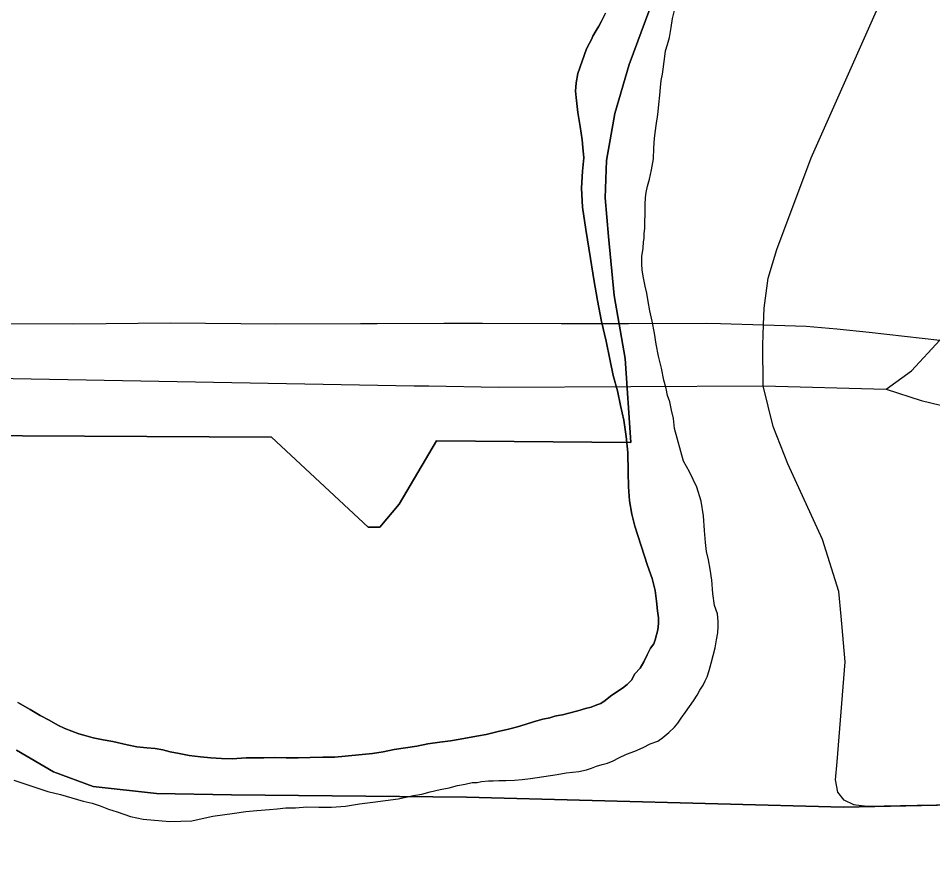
# Model space of a CAD drawing. Extents: x 2010165 to 2382125, y 1060529 to 1407316.
# Drawn here: x 2152111 to 2154721, y 1263972 to 1266407 of the extents above; entities that cross this region are included whole.
import ezdxf

# ---------------------------------------------------------------- set-up
doc = ezdxf.new("R2010")
doc.units = 0
for name, color, linetype in [('GM_X_City_Street', 7, 'Continuous'), ('GM_X_Corporation', 7, 'Continuous'), ('GM_X_Interstate_Route', 7, 'Continuous'), ('GM_X_Major_River', 7, 'Continuous'), ('GM_X_State_Route', 7, 'Continuous')]:
    doc.layers.add(name, color=color, linetype=linetype)

msp = doc.modelspace()

# ---------------------------------------------------------------- linework, layer by layer
at = {"layer": 'GM_X_City_Street'}
for points in [[(2154236.8, 1265358.6), (2154587.3, 1265348.5), (2154660.5, 1265401.6), (2154740.7, 1265488.5), (2154864.9, 1265623)], [(2150440.9, 1265305.8), (2150538.4, 1265363.5), (2150605.4, 1265388.5), (2150689.7, 1265404.9), (2153240.6, 1265358.6), (2153282.3, 1265357.9)], [(2153282.3, 1265357.9), (2153480.9, 1265354.7), (2154236.8, 1265358.6)], [(2154587.3, 1265348.5), (2154687.8, 1265316.9), (2155129.5, 1265209.6), (2155630, 1265082.5), (2155997.5, 1264969.2), (2156182.1, 1264908.1), (2156730.5, 1264735.2), (2157219.1, 1264608.6), (2157313.9, 1264585.2), (2157409.2, 1264565.4), (2157555.1, 1264542.8), (2157648.4, 1264543.9), (2157679.1, 1264542.8)]]:
    msp.add_lwpolyline(points, dxfattribs=at)
at = {"layer": 'GM_X_Corporation'}
for points in [[(2151588.2, 1265219), (2152833.7, 1265211.9), (2153109, 1264954.8), (2153143, 1264955.5), (2153197.8, 1265020.8), (2153304.4, 1265201.3), (2153859.1, 1265196.4), (2153842.5, 1265436.7), (2153811, 1265616.5), (2153795.7, 1265784.6), (2153785.5, 1265894.7), (2153789.5, 1266001), (2153812.9, 1266135.8), (2153854.3, 1266275), (2153913.2, 1266434.5)], [(2153913.2, 1266434.5), (2153854.3, 1266275), (2153812.9, 1266135.8), (2153789.5, 1266001), (2153785.5, 1265894.7), (2153795.7, 1265784.6), (2153811, 1265616.5), (2153842.5, 1265436.7), (2153859.1, 1265196.4), (2153304.4, 1265201.3), (2153197.8, 1265020.8), (2153143, 1264955.5), (2153109, 1264954.8), (2152833.7, 1265211.9), (2151588.2, 1265219)], [(2152106.2, 1264319.2), (2152211.5, 1264257.1), (2152324.4, 1264215.3), (2152505, 1264194.9), (2152719.3, 1264191.2), (2153390.2, 1264184.6), (2154465.9, 1264156.1), (2154778.1, 1264162.6), (2155491.8, 1264173.8), (2155838.8, 1264088), (2155951.1, 1264049.4), (2156139.7, 1263934.7), (2156264, 1264146.1), (2157607.7, 1264129)], [(2157607.7, 1264129), (2156264, 1264146.1), (2156139.7, 1263934.7), (2155951.1, 1264049.4), (2155838.8, 1264088), (2155491.8, 1264173.8), (2154778.1, 1264162.6), (2154465.9, 1264156.1), (2153390.2, 1264184.6), (2152719.3, 1264191.2), (2152505, 1264194.9), (2152324.4, 1264215.3), (2152211.5, 1264257.1), (2152106.2, 1264319.2)]]:
    msp.add_lwpolyline(points, dxfattribs=at)
at = {"layer": 'GM_X_Interstate_Route'}
for points in [[(2150173.1, 1265536.7), (2150439.2, 1265536.4), (2150493.7, 1265536.3), (2150745.1, 1265537.5), (2151118.8, 1265536.9), (2151415.4, 1265536), (2151742, 1265535.2), (2152014.6, 1265536.2), (2152269.1, 1265535.1), (2152545.6, 1265538.2), (2152846.2, 1265535.3), (2153087.5, 1265536.1), (2153134.8, 1265536.3), (2153325.3, 1265537)], [(2153325.3, 1265537), (2153435.4, 1265537.4), (2153659.8, 1265536.2), (2153851.9, 1265536.5)], [(2153851.9, 1265536.5), (2154076, 1265536.9), (2154115.2, 1265535.8)], [(2154115.2, 1265535.8), (2154237.8, 1265532.2), (2154359.2, 1265528.8), (2154447.4, 1265521.1), (2154539.6, 1265511.4), (2154740.7, 1265488.5), (2154744.8, 1265488.1), (2154996.4, 1265443.1), (2155284.3, 1265370.3), (2155994.6, 1265138.3), (2156881.7, 1264866), (2157074.3, 1264824.3)]]:
    msp.add_lwpolyline(points, dxfattribs=at)
at = {"layer": 'GM_X_Major_River'}
for points in [[(2153718.2, 1265922.2), (2153721.3, 1265970.4), (2153724.6, 1266008.6), (2153722.1, 1266038.7), (2153719.7, 1266060.7), (2153714.9, 1266098.7), (2153708.2, 1266138.7), (2153703.5, 1266172.8), (2153701, 1266198.8), (2153702.6, 1266222.9), (2153708.1, 1266249.1), (2153732.9, 1266319.8), (2153740.6, 1266336), (2153746.5, 1266346.2), (2153750.3, 1266356.3), (2153760, 1266372.5), (2153767.8, 1266384.7), (2153775.6, 1266398.9), (2153787.2, 1266421.2)], [(2153787.2, 1266421.2), (2153775.6, 1266398.9), (2153767.8, 1266384.7), (2153760, 1266372.5), (2153750.3, 1266356.3), (2153746.5, 1266346.2), (2153740.6, 1266336), (2153732.9, 1266319.8), (2153708.1, 1266249.1), (2153702.6, 1266222.9), (2153701, 1266198.8), (2153703.5, 1266172.8), (2153708.2, 1266138.7), (2153714.9, 1266098.7), (2153719.7, 1266060.7), (2153722.1, 1266038.7), (2153724.6, 1266008.6), (2153721.3, 1265970.4), (2153718.2, 1265922.2)], [(2153870.4, 1264315.7), (2153894.3, 1264326.2), (2153914.2, 1264336.6), (2153936.1, 1264345), (2153949.9, 1264355.3), (2153967.7, 1264369.7), (2153983.5, 1264384.1), (2153993.3, 1264396.3), (2154003.1, 1264410.5), (2154014.8, 1264426.8), (2154026.6, 1264443.1), (2154038.3, 1264459.4), (2154048, 1264475.6), (2154055.8, 1264489.8), (2154065.6, 1264504.1), (2154071.4, 1264516.2), (2154077.2, 1264528.3), (2154082.9, 1264546.5), (2154088.5, 1264566.7), (2154094.1, 1264588.9), (2154099.7, 1264611.1), (2154103.3, 1264633.2), (2154107, 1264653.3), (2154108.6, 1264671.4), (2154108.4, 1264685.5), (2154106, 1264707.5), (2154097.5, 1264731.4), (2154092.8, 1264765.4), (2154090.1, 1264803.5), (2154085.5, 1264835.5), (2154081, 1264861.6), (2154074.6, 1264885.5), (2154072.1, 1264911.5), (2154069.4, 1264945.6), (2154066.6, 1264987.7), (2154059.8, 1265029.7), (2154047.1, 1265069.6), (2154026.2, 1265113.3), (2154009.6, 1265143.1), (2153983.8, 1265236.9), (2153981.2, 1265265), (2153974.8, 1265288.9), (2153970.3, 1265312.9), (2153964, 1265330.9), (2153959.6, 1265350.9), (2153953.1, 1265374.8), (2153946.5, 1265408.8), (2153937.8, 1265442.8), (2153931.2, 1265476.8), (2153926.6, 1265508.8), (2153919.9, 1265542.8), (2153913.3, 1265572.7), (2153908.8, 1265598.7), (2153904.4, 1265622.7), (2153900, 1265642.7), (2153895.5, 1265666.7), (2153891.1, 1265688.7), (2153890.8, 1265706.8), (2153890.4, 1265728.8), (2153892.2, 1265738.9), (2153894, 1265751), (2153895.6, 1265769.1), (2153897.5, 1265779.1), (2153897.2, 1265793.2), (2153898.9, 1265807.2), (2153898.6, 1265827.3), (2153900.2, 1265847.4), (2153899.7, 1265875.5), (2153901.3, 1265895.6), (2153903.1, 1265909.7), (2153906.7, 1265927.8), (2153912.4, 1265948), (2153917.9, 1265974.2), (2153923.3, 1266006.4), (2153924.8, 1266036.5), (2153926.3, 1266064.6), (2153929.9, 1266086.8), (2153931.6, 1266100.9), (2153933.4, 1266114.9), (2153935.2, 1266125), (2153936.9, 1266141.1), (2153938.5, 1266161.2), (2153942.1, 1266187.4), (2153943.7, 1266209.5), (2153945.3, 1266229.6), (2153949, 1266247.7), (2153956.1, 1266298), (2153957.8, 1266314.1), (2153963.5, 1266332.2), (2153969.1, 1266352.4), (2153974.6, 1266380.6), (2153978.1, 1266406.8), (2153983.7, 1266429)], [(2153870.4, 1264315.7), (2153894.3, 1264326.2), (2153914.2, 1264336.6), (2153936.1, 1264345), (2153949.9, 1264355.3), (2153967.7, 1264369.7), (2153983.5, 1264384.1), (2153993.3, 1264396.3), (2154003.1, 1264410.5), (2154014.8, 1264426.8), (2154026.6, 1264443.1), (2154038.3, 1264459.4), (2154048, 1264475.6), (2154055.8, 1264489.8), (2154065.6, 1264504.1), (2154071.4, 1264516.2), (2154077.2, 1264528.3), (2154082.9, 1264546.5), (2154088.5, 1264566.7), (2154094.1, 1264588.9), (2154099.7, 1264611.1), (2154103.3, 1264633.2), (2154107, 1264653.3), (2154108.6, 1264671.4), (2154108.4, 1264685.5), (2154106, 1264707.5), (2154097.5, 1264731.4), (2154092.8, 1264765.4), (2154090.1, 1264803.5), (2154085.5, 1264835.5), (2154081, 1264861.6), (2154074.6, 1264885.5), (2154072.1, 1264911.5), (2154069.4, 1264945.6), (2154066.6, 1264987.7), (2154059.8, 1265029.7), (2154047.1, 1265069.6), (2154026.2, 1265113.3), (2154009.6, 1265143.1), (2153983.8, 1265236.9), (2153981.2, 1265265), (2153974.8, 1265288.9), (2153970.3, 1265312.9), (2153964, 1265330.9), (2153959.6, 1265350.9), (2153953.1, 1265374.8), (2153946.5, 1265408.8), (2153937.8, 1265442.8), (2153931.2, 1265476.8), (2153926.6, 1265508.8), (2153919.9, 1265542.8), (2153913.3, 1265572.7), (2153908.8, 1265598.7), (2153904.4, 1265622.7), (2153900, 1265642.7), (2153895.5, 1265666.7), (2153891.1, 1265688.7), (2153890.8, 1265706.8), (2153890.4, 1265728.8), (2153892.2, 1265738.9), (2153894, 1265751), (2153895.6, 1265769.1), (2153897.5, 1265779.1), (2153897.2, 1265793.2), (2153898.9, 1265807.2), (2153898.6, 1265827.3), (2153900.2, 1265847.4), (2153899.7, 1265875.5), (2153901.3, 1265895.6), (2153903.1, 1265909.7), (2153906.7, 1265927.8), (2153912.4, 1265948), (2153917.9, 1265974.2), (2153923.3, 1266006.4), (2153924.8, 1266036.5), (2153926.3, 1266064.6), (2153929.9, 1266086.8), (2153931.6, 1266100.9), (2153933.4, 1266114.9), (2153935.2, 1266125), (2153936.9, 1266141.1), (2153938.5, 1266161.2), (2153942.1, 1266187.4), (2153943.7, 1266209.5), (2153945.3, 1266229.6), (2153949, 1266247.7), (2153956.1, 1266298), (2153957.8, 1266314.1), (2153963.5, 1266332.2), (2153969.1, 1266352.4), (2153974.6, 1266380.6), (2153978.1, 1266406.8), (2153983.7, 1266429)], [(2152172.8, 1264417.6), (2152199.1, 1264404.1), (2152223.4, 1264390.5), (2152243.7, 1264380.9), (2152263.9, 1264373.2), (2152284.1, 1264365.6), (2152304.3, 1264360), (2152324.5, 1264354.3), (2152352.7, 1264348.8), (2152380.8, 1264343.4), (2152421.2, 1264334.1), (2152449.4, 1264328.6), (2152477.5, 1264325.1), (2152501.6, 1264323.6), (2152523.8, 1264320), (2152543.9, 1264314.4), (2152570.1, 1264308.9), (2152598.3, 1264303.4), (2152630.5, 1264300), (2152660.7, 1264296.6), (2152690.8, 1264295.1), (2152720.9, 1264293.7), (2152761, 1264296.5), (2152785.1, 1264296.9), (2152811.2, 1264297.4), (2152841.2, 1264298), (2152875.4, 1264296.6), (2152909.5, 1264297.3), (2152943.6, 1264297.9), (2152979.7, 1264298.6), (2153013.8, 1264299.3), (2153122, 1264309.4), (2153152, 1264314), (2153184, 1264320.6), (2153216, 1264325.2), (2153248, 1264329.9), (2153280, 1264336.5), (2153314, 1264341.2), (2153344.1, 1264345.7), (2153372.1, 1264350.3), (2153398.1, 1264354.8), (2153424.1, 1264359.3), (2153446.1, 1264363.8), (2153480, 1264372.4), (2153510, 1264379), (2153536, 1264385.5), (2153557.9, 1264392), (2153583.9, 1264400.5), (2153607.8, 1264407), (2153627.8, 1264411.4), (2153641.8, 1264415.7), (2153651.8, 1264417.9), (2153663.8, 1264420.1), (2153681.8, 1264424.5), (2153707.7, 1264431), (2153729.7, 1264437.4), (2153745.6, 1264441.7), (2153761.6, 1264448.1), (2153773.5, 1264452.3), (2153785.4, 1264460.6), (2153801.3, 1264472.9), (2153819.1, 1264485.3), (2153835, 1264495.6), (2153848.8, 1264505.9), (2153860.6, 1264518.2), (2153870.3, 1264536.4), (2153886.1, 1264552.8), (2153895.8, 1264571), (2153905.4, 1264591.3), (2153915.1, 1264609.5), (2153924.9, 1264621.8), (2153928.7, 1264633.9), (2153932.5, 1264648), (2153936.2, 1264662.1), (2153937.9, 1264680.2), (2153937.6, 1264696.2), (2153935.2, 1264716.3), (2153932.7, 1264744.3), (2153928.1, 1264774.3), (2153919.5, 1264808.3), (2153906.7, 1264846.2), (2153870.5, 1264957.8), (2153861.9, 1264991.8), (2153855.2, 1265029.8), (2153852.4, 1265069.9), (2153851.6, 1265112), (2153850.6, 1265168.2), (2153845.7, 1265214.2), (2153838.8, 1265260.3), (2153830, 1265302.2), (2153821.2, 1265344.2), (2153808.4, 1265388.1), (2153799.5, 1265434.1), (2153788.5, 1265486.1), (2153775.4, 1265542), (2153764.3, 1265602), (2153753.1, 1265662), (2153744, 1265722), (2153730.4, 1265804), (2153721.2, 1265868.1), (2153718.2, 1265922.2)], [(2153718.2, 1265922.2), (2153721.2, 1265868.1), (2153730.4, 1265804), (2153744, 1265722), (2153753.1, 1265662), (2153764.3, 1265602), (2153775.4, 1265542), (2153788.5, 1265486.1), (2153799.5, 1265434.1), (2153808.4, 1265388.1), (2153821.2, 1265344.2), (2153830, 1265302.2), (2153838.8, 1265260.3), (2153845.7, 1265214.2), (2153850.6, 1265168.2), (2153851.6, 1265112), (2153852.4, 1265069.9), (2153855.2, 1265029.8), (2153861.9, 1264991.8), (2153870.5, 1264957.8), (2153906.7, 1264846.2), (2153919.5, 1264808.3), (2153928.1, 1264774.3), (2153932.7, 1264744.3), (2153935.2, 1264716.3), (2153937.6, 1264696.2), (2153937.9, 1264680.2), (2153936.2, 1264662.1), (2153932.5, 1264648), (2153928.7, 1264633.9), (2153924.9, 1264621.8), (2153915.1, 1264609.5), (2153905.4, 1264591.3), (2153895.8, 1264571), (2153886.1, 1264552.8), (2153870.3, 1264536.4), (2153860.6, 1264518.2), (2153848.8, 1264505.9), (2153835, 1264495.6), (2153819.1, 1264485.3), (2153801.3, 1264472.9), (2153785.4, 1264460.6), (2153773.5, 1264452.3), (2153761.6, 1264448.1), (2153745.6, 1264441.7), (2153729.7, 1264437.4), (2153707.7, 1264431), (2153681.8, 1264424.5), (2153663.8, 1264420.1), (2153651.8, 1264417.9), (2153641.8, 1264415.7), (2153627.8, 1264411.4), (2153607.8, 1264407), (2153583.9, 1264400.5), (2153557.9, 1264392), (2153536, 1264385.5), (2153510, 1264379), (2153480, 1264372.4), (2153446.1, 1264363.8), (2153424.1, 1264359.3), (2153398.1, 1264354.8), (2153372.1, 1264350.3), (2153344.1, 1264345.7), (2153314, 1264341.2), (2153280, 1264336.5), (2153248, 1264329.9), (2153216, 1264325.2), (2153184, 1264320.6), (2153152, 1264314), (2153122, 1264309.4), (2153013.8, 1264299.3), (2152979.7, 1264298.6), (2152943.6, 1264297.9), (2152909.5, 1264297.3), (2152875.4, 1264296.6), (2152841.2, 1264298), (2152811.2, 1264297.4), (2152785.1, 1264296.9), (2152761, 1264296.5), (2152720.9, 1264293.7), (2152690.8, 1264295.1), (2152660.7, 1264296.6), (2152630.5, 1264300), (2152598.3, 1264303.4), (2152570.1, 1264308.9), (2152543.9, 1264314.4), (2152523.8, 1264320), (2152501.6, 1264323.6), (2152477.5, 1264325.1), (2152449.4, 1264328.6), (2152421.2, 1264334.1), (2152380.8, 1264343.4), (2152352.7, 1264348.8), (2152324.5, 1264354.3), (2152304.3, 1264360), (2152284.1, 1264365.6), (2152263.9, 1264373.2), (2152243.7, 1264380.9), (2152223.4, 1264390.5), (2152199.1, 1264404.1), (2152172.8, 1264417.6)], [(2152109.9, 1264454.6), (2152144.4, 1264435.2), (2152172.8, 1264417.6)], [(2152172.8, 1264417.6), (2152144.4, 1264435.2), (2152109.9, 1264454.6)], [(2152097.9, 1264233.6), (2152194.8, 1264201.3), (2152231.1, 1264192), (2152263.4, 1264182.6), (2152295.7, 1264173.2), (2152321.9, 1264167.6), (2152344.1, 1264160.1), (2152368.4, 1264150.5), (2152392.6, 1264142.9), (2152431, 1264129.6), (2152467.2, 1264122.3), (2152543.6, 1264115.7), (2152605.8, 1264116.9), (2152635.8, 1264123.5), (2152665.8, 1264130.1), (2152727.8, 1264139.3), (2152759.8, 1264143.9), (2152791.9, 1264146.5), (2152828, 1264149.2), (2152850, 1264151.7), (2152874, 1264154.1), (2152902.1, 1264154.7), (2152934.2, 1264157.3), (2152968.3, 1264155.9), (2153004.4, 1264156.6), (2153044.5, 1264159.4), (2153084.5, 1264166.2), (2153122.5, 1264170.9), (2153158.6, 1264175.6), (2153194.6, 1264180.3), (2153216.6, 1264184.8), (2153238.6, 1264189.2), (2153262.6, 1264193.7), (2153286.6, 1264200.2), (2153314.5, 1264206.7), (2153340.5, 1264211.2), (2153364.5, 1264217.7), (2153386.5, 1264222.1), (2153406.5, 1264226.5), (2153420.5, 1264226.8), (2153432.5, 1264229), (2153452.5, 1264231.4), (2153466.6, 1264231.7), (2153482.6, 1264232), (2153502.7, 1264232.4), (2153526.8, 1264232.8), (2153548.8, 1264235.3), (2153572.8, 1264237.7), (2153648.9, 1264249.2), (2153674.9, 1264253.8), (2153710.9, 1264258.4), (2153732.9, 1264262.9), (2153746.9, 1264267.2), (2153760.8, 1264273.4), (2153776.8, 1264277.8), (2153792.8, 1264282.1), (2153808.7, 1264288.4), (2153824.6, 1264296.8), (2153846.5, 1264307.2), (2153870.4, 1264315.7)], [(2152097.9, 1264233.6), (2152194.8, 1264201.3), (2152231.1, 1264192), (2152263.4, 1264182.6), (2152295.7, 1264173.2), (2152321.9, 1264167.6), (2152344.1, 1264160.1), (2152368.4, 1264150.5), (2152392.6, 1264142.9), (2152431, 1264129.6), (2152467.2, 1264122.3), (2152543.6, 1264115.7), (2152605.8, 1264116.9), (2152635.8, 1264123.5), (2152665.8, 1264130.1), (2152727.8, 1264139.3), (2152759.8, 1264143.9), (2152791.9, 1264146.5), (2152828, 1264149.2), (2152850, 1264151.7), (2152874, 1264154.1), (2152902.1, 1264154.7), (2152934.2, 1264157.3), (2152968.3, 1264155.9), (2153004.4, 1264156.6), (2153044.5, 1264159.4), (2153084.5, 1264166.2), (2153122.5, 1264170.9), (2153158.6, 1264175.6), (2153194.6, 1264180.3), (2153216.6, 1264184.8), (2153238.6, 1264189.2), (2153262.6, 1264193.7), (2153286.6, 1264200.2), (2153314.5, 1264206.7), (2153340.5, 1264211.2), (2153364.5, 1264217.7), (2153386.5, 1264222.1), (2153406.5, 1264226.5), (2153420.5, 1264226.8), (2153432.5, 1264229), (2153452.5, 1264231.4), (2153466.6, 1264231.7), (2153482.6, 1264232), (2153502.7, 1264232.4), (2153526.8, 1264232.8), (2153548.8, 1264235.3), (2153572.8, 1264237.7), (2153648.9, 1264249.2), (2153674.9, 1264253.8), (2153710.9, 1264258.4), (2153732.9, 1264262.9), (2153746.9, 1264267.2), (2153760.8, 1264273.4), (2153776.8, 1264277.8), (2153792.8, 1264282.1), (2153808.7, 1264288.4), (2153824.6, 1264296.8), (2153846.5, 1264307.2), (2153870.4, 1264315.7)]]:
    msp.add_lwpolyline(points, dxfattribs=at)
at = {"layer": 'GM_X_State_Route'}
for points in [[(2154495.6, 1264162.5), (2154467.9, 1264176.3), (2154449.8, 1264199.3), (2154443.3, 1264234.5), (2154448, 1264285.2), (2154470.9, 1264570.6), (2154459.4, 1264701.4), (2154452.3, 1264771.8), (2154406.3, 1264919.7), (2154307.2, 1265136), (2154265.5, 1265242.2), (2154236.8, 1265358.6), (2154235.4, 1265474.9), (2154237.8, 1265532.2), (2154239.7, 1265579.7), (2154251.2, 1265665.9), (2154275.6, 1265747.8), (2154373.8, 1266008.9), (2154636.3, 1266600.3), (2154676.2, 1266723), (2154696.9, 1266869), (2154705.3, 1266919.5)], [(2155597.6, 1264155.3), (2155519.9, 1264172.1), (2155455.8, 1264175.9), (2155359.6, 1264177.5), (2155223.3, 1264175), (2155045, 1264168.4), (2154842.6, 1264163.6), (2154676.3, 1264161), (2154534, 1264158.5), (2154501.4, 1264161.8), (2154496, 1264162.4), (2154495.6, 1264162.5)]]:
    msp.add_lwpolyline(points, dxfattribs=at)

doc.saveas('drawing.dxf')
